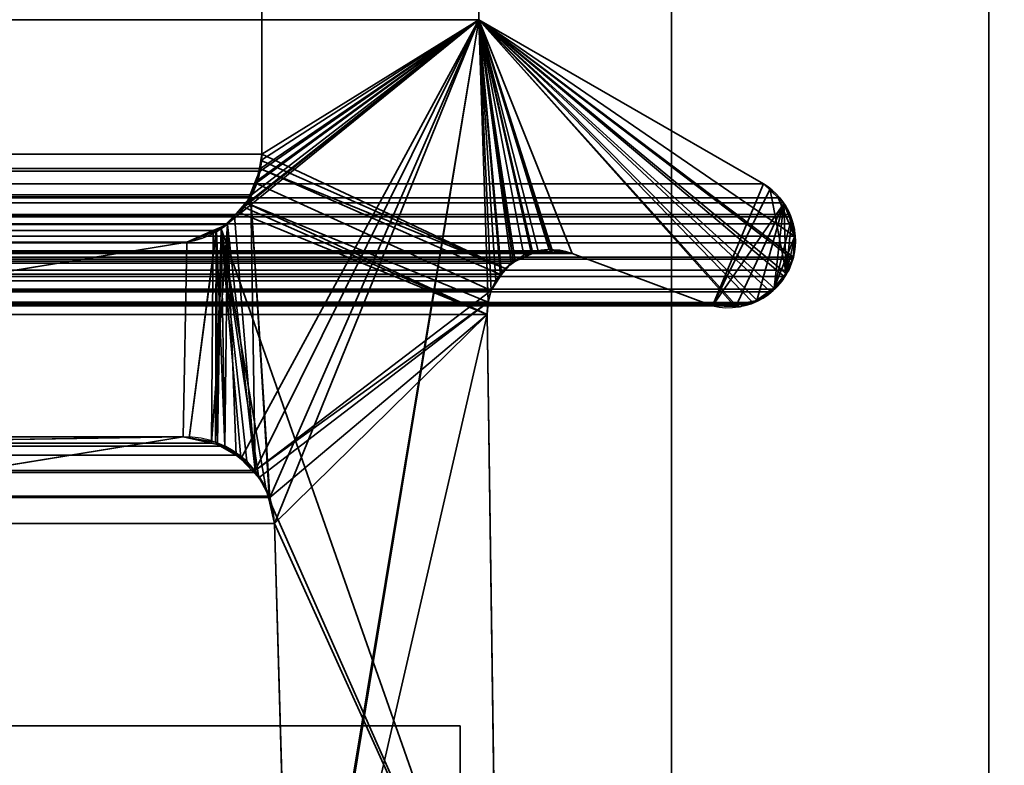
# Model space of a CAD drawing. Header units: millimetres. Extents: x -508 to 6708, y -110 to 248.
# Tile 442 of 656: x 309.92 to 314.57, y 2.83 to 6.35. Entities that reach past the tile are written whole.
import ezdxf

# ---------------------------------------------------------------- set-up
doc = ezdxf.new("R2010")
doc.units = ezdxf.units.MM
doc.layers.add('151', color=7, linetype='Continuous', true_color=0xffffff)

# ---------------------------------------------------------------- blocks, each defined once
blk = doc.blocks.new('UG_SURFACE_001')
at = {"layer": '151', "color": 252, "linetype": 'Continuous', "lineweight": 35}
for points in [[(507.5, -5.3, 2215.25), (507.5, 229.4, 2215.25), (-507.5, 229.4, 2215.25), (-507.5, -5.3, 2215.25)], [(-357.5, -5.3, 2065.2499), (-357.5, 229.4, 2065.2499), (357.5, 229.4, 2065.2499), (357.5, -5.3, 2065.2499)]]:
    blk.add_3dface(points, dxfattribs=at)
blk = doc.blocks.new('UG_SURFACE_205')
at = {"layer": '151', "color": 252, "linetype": 'Continuous', "lineweight": 35}
for points in [[(-314.5, -22.22, 2021.75), (314.5, -22.22, 2021.75), (314.5, 61.62, 2021.75), (-314.5, 61.62, 2021.75)], [(-313, -22.22, 2020.2501), (-313, 61.62, 2020.2501), (313, 61.62, 2020.2501), (313, -22.22, 2020.2501)], [(313, -22.22, 2020.2501), (313, 61.62, 2020.2501), (314.5, 61.62, 2021.75), (314.5, -22.22, 2021.75)]]:
    blk.add_3dface(points, dxfattribs=at)
blk = doc.blocks.new('UG_SURFACE_206')
at = {"layer": '151', "color": 252, "linetype": 'Continuous', "lineweight": 35}
for points in [[(313, 61.62, 2020.2501), (313, 61.62, -7.75), (313, -22.22, -7.75), (313, -22.22, 2020.2501)], [(313, -22.22, -7.75), (313, 61.62, -7.75), (314.5, 61.62, -7.75), (314.5, -22.22, -7.75)], [(314.5, -22.22, 2021.75), (314.5, 61.62, 2021.75), (313, 61.62, 2020.2501), (313, -22.22, 2020.2501)], [(314.5, 61.62, 2021.75), (314.5, -22.22, 2021.75), (314.5, -22.22, -7.75), (314.5, 61.62, -7.75)]]:
    blk.add_3dface(points, dxfattribs=at)
blk = doc.blocks.new('UG_SURFACE_208')
at = {"layer": '151', "color": 7, "linetype": 'Continuous', "lineweight": 35}
for points in [[(-311.0615, 5.7187, 2018.3115), (-311.0615, 10.8663, 2018.3115), (311.0615, 10.8663, 2018.3115), (311.0615, 5.7187, 2018.3115)], [(311.0615, 5.7187, 2018.3115), (311.0615, 10.8663, 2018.3115), (312.0888, 10.6334, 2019.3388), (312.0888, 6.3541, 2019.3388)], [(312.0888, 6.3541, 2019.3388), (312.0888, 10.6334, 2019.3388), (-312.0888, 10.6334, 2019.3388), (-312.0888, 6.3541, 2019.3388)], [(313.4353, 5.5775, 2020.6852), (312.0888, 6.3541, 2019.3388), (-312.0888, 6.3541, 2019.3388), (-313.4353, 5.5775, 2020.6852)], [(312.0888, 6.3541, 2019.3388), (311.1005, 4.0942, 2018.3506), (311.0099, 5.5167, 2018.26), (311.013, 5.5252, 2018.2631)], [(311.013, 5.5252, 2018.2631), (311.0538, 5.638, 2018.3039), (312.0888, 6.3541, 2019.3388)], [(312.0888, 6.3541, 2019.3388), (311.0538, 5.638, 2018.3039), (311.055, 5.6507, 2018.3051)], [(311.055, 5.6507, 2018.3051), (311.0615, 5.7187, 2018.3115), (312.0888, 6.3541, 2019.3388)], [(311.1224, 3.9715, 2018.3723), (311.1005, 4.0942, 2018.3506), (312.0888, 6.3541, 2019.3388)], [(311.2049, 1.0412, 2018.4548), (311.1224, 3.9715, 2018.3723), (312.0888, 6.3541, 2019.3388)], [(311.1883, 0.8784, 2018.4383), (312.0888, 6.3541, 2019.3388), (312.1321, 5.0177, 2019.3822), (312.1284, 4.9608, 2019.3784)], [(312.0888, 6.3541, 2019.3388), (311.1883, 0.8784, 2018.4383), (311.2011, 0.9593, 2018.451)], [(312.0888, 6.3541, 2019.3388), (311.2011, 0.9593, 2018.451), (311.2049, 1.0412, 2018.4548)], [(312.0888, 6.3541, 2019.3388), (312.1682, 5.1188, 2019.4182), (312.1465, 5.0731, 2019.3965)], [(312.0888, 6.3541, 2019.3388), (313.3841, 5.0169, 2020.6342), (313.3696, 5.0082, 2020.6196), (313.2929, 5.0053, 2020.5429)], [(312.0888, 6.3541, 2019.3388), (313.5324, 5.1402, 2020.7825), (313.4876, 5.0792, 2020.7376), (313.4675, 5.0671, 2020.7176)], [(312.1465, 5.0731, 2019.3965), (312.1321, 5.0177, 2019.3822), (312.0888, 6.3541, 2019.3388)], [(313.4675, 5.0671, 2020.7176), (313.3841, 5.0169, 2020.6342), (312.0888, 6.3541, 2019.3388)], [(312.0888, 6.3541, 2019.3388), (313.5822, 5.3309, 2020.8323), (313.5858, 5.2992, 2020.8359), (313.5765, 5.2316, 2020.8266)], [(313.5822, 5.3309, 2020.8323), (312.0888, 6.3541, 2019.3388), (313.4353, 5.5775, 2020.6852), (313.5041, 5.5125, 2020.7541)], [(312.0888, 6.3541, 2019.3388), (312.2416, 5.2033, 2019.4917), (312.1962, 5.151, 2019.4461)], [(312.0888, 6.3541, 2019.3388), (312.3686, 5.2615, 2019.6187), (312.3434, 5.2499, 2019.5932)], [(312.0888, 6.3541, 2019.3388), (313.5728, 5.2213, 2020.8228), (313.5539, 5.1695, 2020.8039), (313.5324, 5.1402, 2020.7825)], [(312.1962, 5.151, 2019.4461), (312.1682, 5.1188, 2019.4182), (312.0888, 6.3541, 2019.3388)], [(312.3434, 5.2499, 2019.5932), (312.2604, 5.2119, 2019.5103), (312.0888, 6.3541, 2019.3388)], [(312.0888, 6.3541, 2019.3388), (312.5291, 5.2483, 2019.7792), (312.4342, 5.2561, 2019.6843)], [(313.5765, 5.2316, 2020.8266), (313.5728, 5.2213, 2020.8228), (312.0888, 6.3541, 2019.3388)], [(312.2604, 5.2119, 2019.5103), (312.2416, 5.2033, 2019.4917), (312.0888, 6.3541, 2019.3388)], [(313.2929, 5.0053, 2020.5429), (313.1932, 5.0016, 2020.4432), (312.5291, 5.2483, 2019.7792), (312.0888, 6.3541, 2019.3388)], [(312.4342, 5.2561, 2019.6843), (312.3686, 5.2615, 2019.6187), (312.0888, 6.3541, 2019.3388)], [(-311.0516, 5.6518, 2018.3015), (-311.0615, 5.7187, 2018.3115), (311.0615, 5.7187, 2018.3115)], [(311.0615, 5.7187, 2018.3115), (311.055, 5.6507, 2018.3051), (-311.0516, 5.6518, 2018.3015)], [(-311.0516, 5.6518, 2018.3015), (311.055, 5.6507, 2018.3051), (311.0538, 5.638, 2018.3039)], [(-311.0433, 5.596, 2018.2934), (-311.0516, 5.6518, 2018.3015), (311.0538, 5.638, 2018.3039)], [(-311.0109, 5.5274, 2018.261), (-311.0433, 5.596, 2018.2934), (311.0538, 5.638, 2018.3039)], [(311.0538, 5.638, 2018.3039), (311.013, 5.5252, 2018.2631), (-311.0109, 5.5274, 2018.261)], [(313.4353, 5.5775, 2020.6852), (-313.4353, 5.5775, 2020.6852), (-313.5041, 5.5125, 2020.7541), (313.5041, 5.5125, 2020.7541)], [(313.5294, 5.4886, 2020.7794), (313.5041, 5.5125, 2020.7541), (-313.5041, 5.5125, 2020.7541), (-313.5294, 5.4886, 2020.7794)], [(-310.991, 5.4854, 2018.2409), (-311.0109, 5.5274, 2018.261), (311.013, 5.5252, 2018.2631)], [(-310.991, 5.4854, 2018.2409), (311.013, 5.5252, 2018.2631), (311.0099, 5.5167, 2018.26)], [(-310.9331, 5.4281, 2018.1832), (-310.991, 5.4854, 2018.2409), (311.0099, 5.5167, 2018.26)], [(311.0099, 5.5167, 2018.26), (310.9333, 5.4266, 2018.1832), (-310.9331, 5.4281, 2018.1832)], [(310.9333, 5.4266, 2018.1832), (311.0099, 5.5167, 2018.26), (311.0305, 4.2222, 2018.2805)], [(311.0099, 5.5167, 2018.26), (311.1005, 4.0942, 2018.3506), (311.0964, 4.1017, 2018.3465)], [(311.0964, 4.1017, 2018.3465), (311.0361, 4.2121, 2018.286), (311.0305, 4.2222, 2018.2805), (311.0099, 5.5167, 2018.26)], [(313.5822, 5.3309, 2020.8323), (313.5041, 5.5125, 2020.7541), (313.5294, 5.4886, 2020.7794), (313.5551, 5.4328, 2020.8051)], [(-313.5294, 5.4886, 2020.7794), (-313.5551, 5.4328, 2020.8051), (313.5551, 5.4328, 2020.8051)], [(-313.5294, 5.4886, 2020.7794), (313.5551, 5.4328, 2020.8051), (313.5294, 5.4886, 2020.7794)], [(313.5757, 5.388, 2020.8256), (313.5602, 5.4216, 2020.8101), (-313.5602, 5.4216, 2020.8101), (-313.5757, 5.388, 2020.8256)], [(313.5551, 5.4328, 2020.8051), (-313.5551, 5.4328, 2020.8051), (-313.5602, 5.4216, 2020.8101), (313.5602, 5.4216, 2020.8101)], [(-310.8693, 5.365, 2018.1193), (-310.9331, 5.4281, 2018.1832), (310.9333, 5.4266, 2018.1832)], [(-310.8693, 5.365, 2018.1193), (310.9333, 5.4266, 2018.1832), (310.8988, 5.386, 2018.1489)], [(311.0305, 4.2222, 2018.2805), (310.8988, 5.386, 2018.1489), (310.9333, 5.4266, 2018.1832)], [(313.5822, 5.3309, 2020.8323), (313.5551, 5.4328, 2020.8051), (313.5602, 5.4216, 2020.8101)], [(313.5602, 5.4216, 2020.8101), (313.5757, 5.388, 2020.8256), (313.5822, 5.3309, 2020.8323)], [(-313.5757, 5.388, 2020.8256), (-313.5822, 5.3309, 2020.8323), (313.5822, 5.3309, 2020.8323)], [(-313.5757, 5.388, 2020.8256), (313.5822, 5.3309, 2020.8323), (313.5757, 5.388, 2020.8256)], [(-310.8335, 5.3511, 2018.0836), (-310.8693, 5.365, 2018.1193), (310.8988, 5.386, 2018.1489)], [(310.8988, 5.386, 2018.1489), (310.8321, 5.3568, 2018.0821), (-310.8335, 5.3511, 2018.0836)], [(-310.7079, 5.3024, 2017.9579), (-310.8335, 5.3511, 2018.0836), (310.8321, 5.3568, 2018.0821)], [(310.8321, 5.3568, 2018.0821), (310.7079, 5.3024, 2017.9579), (-310.7079, 5.3024, 2017.9579)], [(310.8243, 4.3515, 2018.0743), (310.6892, 4.381, 2017.9391), (310.7079, 5.3024, 2017.9579), (310.8321, 5.3568, 2018.0821)], [(310.8988, 5.386, 2018.1489), (310.8867, 4.3379, 2018.1367), (310.8243, 4.3515, 2018.0743)], [(310.8321, 5.3568, 2018.0821), (310.8988, 5.386, 2018.1489), (310.8243, 4.3515, 2018.0743)], [(310.9405, 4.2946, 2018.1906), (310.8867, 4.3379, 2018.1367), (310.8988, 5.386, 2018.1489)], [(310.8988, 5.386, 2018.1489), (311.0305, 4.2222, 2018.2805), (310.9405, 4.2946, 2018.1906)], [(313.5858, 5.2992, 2020.8359), (-313.5822, 5.3309, 2020.8323), (-313.5858, 5.2992, 2020.8359)], [(313.5858, 5.2992, 2020.8359), (313.5822, 5.3309, 2020.8323), (-313.5822, 5.3309, 2020.8323)], [(-313.5858, 5.2992, 2020.8359), (-313.5765, 5.2316, 2020.8266), (313.5765, 5.2316, 2020.8266), (313.5858, 5.2992, 2020.8359)], [(312.5291, 5.2483, 2019.7792), (-312.5291, 5.2483, 2019.7792), (-312.4664, 5.2642, 2019.7165)], [(312.5291, 5.2483, 2019.7792), (-312.4664, 5.2642, 2019.7165), (-312.4352, 5.2596, 2019.6853)], [(-304.4892, 4.2872, 2011.7393), (-310.7079, 5.3024, 2017.9579), (310.7079, 5.3024, 2017.9579), (304.4892, 4.2872, 2011.7393)], [(304.4892, 4.2872, 2011.7393), (310.7079, 5.3024, 2017.9579), (310.6892, 4.381, 2017.9391)], [(313.5765, 5.2316, 2020.8266), (-313.5765, 5.2316, 2020.8266), (-313.5723, 5.2218, 2020.8223)], [(-313.5723, 5.2218, 2020.8223), (313.5728, 5.2213, 2020.8228), (313.5765, 5.2316, 2020.8266)], [(313.5539, 5.1695, 2020.8039), (-313.5723, 5.2218, 2020.8223), (-313.5377, 5.1404, 2020.7877)], [(313.5539, 5.1695, 2020.8039), (313.5728, 5.2213, 2020.8228), (-313.5723, 5.2218, 2020.8223)], [(312.5291, 5.2483, 2019.7792), (313.1932, 5.0016, 2020.4432), (-313.1932, 5.0016, 2020.4432), (-312.5291, 5.2483, 2019.7792)], [(312.3686, 5.2615, 2019.6187), (-312.4352, 5.2596, 2019.6853), (-312.3428, 5.2462, 2019.5928)], [(312.3686, 5.2615, 2019.6187), (312.4342, 5.2561, 2019.6843), (-312.4352, 5.2596, 2019.6853)], [(-312.4352, 5.2596, 2019.6853), (312.4342, 5.2561, 2019.6843), (312.5291, 5.2483, 2019.7792)], [(-312.3428, 5.2462, 2019.5928), (312.3434, 5.2499, 2019.5932), (312.3686, 5.2615, 2019.6187)], [(312.3434, 5.2499, 2019.5932), (-312.3428, 5.2462, 2019.5928), (-312.3025, 5.2403, 2019.5525)], [(-312.3025, 5.2403, 2019.5525), (312.2604, 5.2119, 2019.5103), (312.3434, 5.2499, 2019.5932)], [(-312.3025, 5.2403, 2019.5525), (-312.262, 5.2093, 2019.5119), (312.2604, 5.2119, 2019.5103)], [(312.2416, 5.2033, 2019.4917), (312.2604, 5.2119, 2019.5103), (-312.262, 5.2093, 2019.5119)], [(312.2416, 5.2033, 2019.4917), (-312.262, 5.2093, 2019.5119), (-312.1961, 5.1589, 2019.4461)], [(-312.1961, 5.1589, 2019.4461), (312.1962, 5.151, 2019.4461), (312.2416, 5.2033, 2019.4917)], [(313.5539, 5.1695, 2020.8039), (-313.5377, 5.1404, 2020.7877), (-313.5346, 5.1372, 2020.7846)], [(-313.5346, 5.1372, 2020.7846), (313.5324, 5.1402, 2020.7825), (313.5539, 5.1695, 2020.8039)], [(313.4876, 5.0792, 2020.7376), (313.5324, 5.1402, 2020.7825), (-313.5346, 5.1372, 2020.7846)], [(-313.5346, 5.1372, 2020.7846), (-313.4668, 5.0667, 2020.7167), (313.4675, 5.0671, 2020.7176)], [(313.4675, 5.0671, 2020.7176), (313.4876, 5.0792, 2020.7376), (-313.5346, 5.1372, 2020.7846)], [(-312.1961, 5.1589, 2019.4461), (-312.1939, 5.1552, 2019.444), (312.1962, 5.151, 2019.4461)], [(312.1682, 5.1188, 2019.4182), (-312.1939, 5.1552, 2019.444), (-312.1465, 5.0731, 2019.3965)], [(312.1682, 5.1188, 2019.4182), (312.1962, 5.151, 2019.4461), (-312.1939, 5.1552, 2019.444)], [(-312.1465, 5.0731, 2019.3965), (312.1465, 5.0731, 2019.3965), (312.1682, 5.1188, 2019.4182)], [(313.4675, 5.0671, 2020.7176), (-313.4668, 5.0667, 2020.7167), (-313.4479, 5.0471, 2020.6978)], [(313.4675, 5.0671, 2020.7176), (-313.4479, 5.0471, 2020.6978), (-313.385, 5.014, 2020.6349)], [(-313.385, 5.014, 2020.6349), (313.3841, 5.0169, 2020.6342), (313.4675, 5.0671, 2020.7176)], [(312.1321, 5.0177, 2019.3822), (-312.1465, 5.0731, 2019.3965), (-312.1321, 5.0177, 2019.3822)], [(312.1321, 5.0177, 2019.3822), (312.1465, 5.0731, 2019.3965), (-312.1465, 5.0731, 2019.3965)], [(313.3841, 5.0169, 2020.6342), (-313.385, 5.014, 2020.6349), (-313.3833, 5.0132, 2020.6335)], [(313.3696, 5.0082, 2020.6196), (313.3841, 5.0169, 2020.6342), (-313.3833, 5.0132, 2020.6335)], [(-313.3833, 5.0132, 2020.6335), (-313.2925, 5.0044, 2020.5426), (313.2929, 5.0053, 2020.5429)], [(313.2929, 5.0053, 2020.5429), (313.3696, 5.0082, 2020.6196), (-313.3833, 5.0132, 2020.6335)], [(313.2929, 5.0053, 2020.5429), (-313.2925, 5.0044, 2020.5426), (-313.215, 4.9969, 2020.4649)], [(313.1932, 5.0016, 2020.4432), (313.2929, 5.0053, 2020.5429), (-313.215, 4.9969, 2020.4649)], [(-313.215, 4.9969, 2020.4649), (-313.1932, 5.0016, 2020.4432), (313.1932, 5.0016, 2020.4432)], [(-312.1321, 5.0177, 2019.3822), (312.1284, 4.9608, 2019.3784), (312.1321, 5.0177, 2019.3822)], [(-312.1321, 5.0177, 2019.3822), (-312.1284, 4.9608, 2019.3784), (312.1284, 4.9608, 2019.3784)], [(312.175, 1.6459, 2019.4249), (312.1284, 4.9608, 2019.3784), (-312.1284, 4.9608, 2019.3784), (-312.175, 1.6459, 2019.4249)], [(312.1284, 4.9608, 2019.3784), (312.175, 1.6459, 2019.4249), (311.1883, 0.8784, 2018.4383)], [(310.8243, 4.3515, 2018.0743), (-310.8243, 4.3515, 2018.0743), (-310.6892, 4.381, 2017.9391), (310.6892, 4.381, 2017.9391)], [(-310.6892, 4.381, 2017.9391), (-301.5852, 2.8982, 2008.8351), (301.5852, 2.8982, 2008.8351), (310.6892, 4.381, 2017.9391)], [(310.6892, 4.381, 2017.9391), (301.5852, 2.8982, 2008.8351), (304.4552, 4.2832, 2011.7052), (304.4892, 4.2872, 2011.7393)], [(310.8867, 4.3379, 2018.1367), (-310.9405, 4.2946, 2018.1906), (-310.8867, 4.3379, 2018.1367)], [(310.8867, 4.3379, 2018.1367), (310.9405, 4.2946, 2018.1906), (-310.9405, 4.2946, 2018.1906)], [(-310.8867, 4.3379, 2018.1367), (-310.8243, 4.3515, 2018.0743), (310.8243, 4.3515, 2018.0743), (310.8867, 4.3379, 2018.1367)], [(-311.0305, 4.2222, 2018.2805), (-310.9405, 4.2946, 2018.1906), (310.9405, 4.2946, 2018.1906), (311.0305, 4.2222, 2018.2805)], [(311.0964, 4.1017, 2018.3465), (-311.0964, 4.1017, 2018.3465), (-311.0361, 4.2121, 2018.286), (311.0361, 4.2121, 2018.286)], [(311.0305, 4.2222, 2018.2805), (-311.0361, 4.2121, 2018.286), (-311.0305, 4.2222, 2018.2805)], [(311.0305, 4.2222, 2018.2805), (311.0361, 4.2121, 2018.286), (-311.0361, 4.2121, 2018.286)], [(-311.1005, 4.0942, 2018.3506), (-311.0964, 4.1017, 2018.3465), (311.0964, 4.1017, 2018.3465), (311.1005, 4.0942, 2018.3506)], [(311.1005, 4.0942, 2018.3506), (-311.1224, 3.9715, 2018.3723), (-311.1005, 4.0942, 2018.3506)], [(311.1005, 4.0942, 2018.3506), (311.1224, 3.9715, 2018.3723), (-311.1224, 3.9715, 2018.3723)], [(-311.2049, 1.0412, 2018.4548), (-311.1224, 3.9715, 2018.3723), (311.1224, 3.9715, 2018.3723), (311.2049, 1.0412, 2018.4548)]]:
    blk.add_3dface(points, dxfattribs=at)
blk = doc.blocks.new('UG_SURFACE_209')
at = {"layer": '151', "color": 7, "linetype": 'Continuous', "lineweight": 35}
for points in [[(312.0888, 10.6334, -7.75), (312.0888, 6.3541, -7.75), (311.0615, 5.7187, -7.75), (311.0615, 10.8663, -7.75)], [(312.0888, 6.3541, 2019.3388), (312.0888, 10.6334, 2019.3388), (311.0615, 10.8663, 2018.3115), (311.0615, 5.7187, 2018.3115)], [(311.0615, 5.7187, 2018.3115), (311.0615, 10.8663, 2018.3115), (311.0615, 10.8663, -7.75), (311.0615, 5.7187, -7.75)], [(312.0888, 6.3541, -7.75), (312.0888, 10.6334, -7.75), (312.0888, 10.6334, 2019.3388), (312.0888, 6.3541, 2019.3388)], [(312.0888, 6.3541, 2019.3388), (310.8693, 5.365, 2018.1193), (310.8867, 4.3379, 2018.1367), (310.962, 4.2773, 2018.2121)], [(310.9517, 5.4465, 2018.2016), (310.8693, 5.365, 2018.1193), (312.0888, 6.3541, 2019.3388)], [(310.9754, 5.4699, 2018.2254), (310.9517, 5.4465, 2018.2016), (312.0888, 6.3541, 2019.3388)], [(310.962, 4.2773, 2018.2121), (311.0305, 4.2222, 2018.2805), (312.0888, 6.3541, 2019.3388)], [(312.0888, 6.3541, 2019.3388), (310.991, 5.4854, 2018.2409), (310.9754, 5.4699, 2018.2254)], [(311.0359, 5.5803, 2018.286), (310.991, 5.4854, 2018.2409), (312.0888, 6.3541, 2019.3388)], [(312.1465, 5.0731, 2019.3965), (312.1682, 5.1188, 2019.4182), (312.0888, 6.3541, 2019.3388), (311.0305, 4.2222, 2018.2805)], [(312.0888, 6.3541, 2019.3388), (311.0433, 5.596, 2018.2934), (311.0359, 5.5803, 2018.286)], [(311.0571, 5.6889, 2018.3072), (311.0433, 5.596, 2018.2934), (312.0888, 6.3541, 2019.3388)], [(312.0888, 6.3541, 2019.3388), (311.0615, 5.7187, 2018.3115), (311.0571, 5.6889, 2018.3072)], [(312.2524, 5.2053, -7.75), (312.2129, 5.1775, -7.75), (311.0615, 5.7187, -7.75), (312.0888, 6.3541, -7.75)], [(313.4353, 5.5775, -7.75), (312.0888, 6.3541, -7.75), (312.0888, 6.3541, 2019.3388), (313.4353, 5.5775, 2020.6852)], [(313.1932, 5.0016, -7.75), (312.5291, 5.2483, -7.75), (312.0888, 6.3541, -7.75), (313.4353, 5.5775, -7.75)], [(312.0888, 6.3541, -7.75), (312.3017, 5.2399, -7.75), (312.2524, 5.2053, -7.75)], [(312.0888, 6.3541, -7.75), (312.4205, 5.267, -7.75), (312.3373, 5.248, -7.75)], [(312.3373, 5.248, -7.75), (312.3017, 5.2399, -7.75), (312.0888, 6.3541, -7.75)], [(312.0888, 6.3541, -7.75), (312.5291, 5.2483, -7.75), (312.4345, 5.2646, -7.75)], [(312.4345, 5.2646, -7.75), (312.4205, 5.267, -7.75), (312.0888, 6.3541, -7.75)], [(312.0888, 6.3541, 2019.3388), (312.5291, 5.2483, 2019.7792), (313.1932, 5.0016, 2020.4432), (313.3031, 5.0057, 2020.5531)], [(312.0888, 6.3541, 2019.3388), (313.4889, 5.0809, 2020.7388), (313.5427, 5.1542, 2020.7927)], [(313.3031, 5.0057, 2020.5531), (313.3696, 5.0082, 2020.6196), (313.4025, 5.028, 2020.6525), (312.0888, 6.3541, 2019.3388)], [(312.0888, 6.3541, 2019.3388), (312.2416, 5.2033, 2019.4917), (312.2501, 5.2071, 2019.5)], [(312.0888, 6.3541, 2019.3388), (312.1682, 5.1188, 2019.4182), (312.1915, 5.1456, 2019.4414)], [(313.4025, 5.028, 2020.6525), (313.4876, 5.0792, 2020.7376), (313.4889, 5.0809, 2020.7388), (312.0888, 6.3541, 2019.3388)], [(312.0888, 6.3541, 2019.3388), (312.3686, 5.2615, 2019.6187), (312.4344, 5.2561, 2019.6843)], [(312.2501, 5.2071, 2019.5), (312.3375, 5.2472, 2019.5875), (312.0888, 6.3541, 2019.3388)], [(312.4344, 5.2561, 2019.6843), (312.5291, 5.2483, 2019.7792), (312.0888, 6.3541, 2019.3388)], [(312.1915, 5.1456, 2019.4414), (312.2416, 5.2033, 2019.4917), (312.0888, 6.3541, 2019.3388)], [(312.3375, 5.2472, 2019.5875), (312.3686, 5.2615, 2019.6187), (312.0888, 6.3541, 2019.3388)], [(313.4657, 5.5488, 2020.7157), (313.4353, 5.5775, 2020.6852), (312.0888, 6.3541, 2019.3388), (313.5427, 5.1542, 2020.7927)], [(311.059, 5.688, -7.75), (311.0559, 5.6496, -7.75), (311.0359, 5.5803, 2018.286)], [(311.0359, 5.5803, 2018.286), (311.0433, 5.596, 2018.2934), (311.059, 5.688, -7.75)], [(311.0433, 5.596, 2018.2934), (311.0571, 5.6889, 2018.3072), (311.059, 5.688, -7.75)], [(312.2129, 5.1775, -7.75), (311.0559, 5.6496, -7.75), (311.059, 5.688, -7.75)], [(311.0615, 5.7187, -7.75), (311.059, 5.688, -7.75), (311.0571, 5.6889, 2018.3072)], [(311.0571, 5.6889, 2018.3072), (311.0615, 5.7187, 2018.3115), (311.0615, 5.7187, -7.75)], [(311.059, 5.688, -7.75), (311.0615, 5.7187, -7.75), (312.2129, 5.1775, -7.75)], [(312.1935, 5.1471, -7.75), (312.1465, 5.0731, -7.75), (311.0292, 5.5819, -7.75), (311.0559, 5.6496, -7.75)], [(311.0559, 5.6496, -7.75), (311.0292, 5.5819, -7.75), (311.0359, 5.5803, 2018.286)], [(311.0559, 5.6496, -7.75), (312.2129, 5.1775, -7.75), (312.1935, 5.1471, -7.75)], [(311.0292, 5.5819, -7.75), (310.9916, 5.4863, -7.75), (310.991, 5.4854, 2018.2409)], [(310.991, 5.4854, 2018.2409), (311.0359, 5.5803, 2018.286), (311.0292, 5.5819, -7.75)], [(310.9916, 5.4863, -7.75), (311.0292, 5.5819, -7.75), (312.1465, 5.0731, -7.75), (312.1321, 5.0177, -7.75)], [(313.4353, 5.5775, -7.75), (313.4488, 5.5687, -7.75), (313.4655, 5.5516, -7.75), (313.1932, 5.0016, -7.75)], [(313.4655, 5.5516, -7.75), (313.5305, 5.485, -7.75), (313.1932, 5.0016, -7.75)], [(313.4655, 5.5516, -7.75), (313.4488, 5.5687, -7.75), (313.4353, 5.5775, 2020.6852)], [(313.4353, 5.5775, 2020.6852), (313.4657, 5.5488, 2020.7157), (313.4655, 5.5516, -7.75)], [(313.4488, 5.5687, -7.75), (313.4353, 5.5775, -7.75), (313.4353, 5.5775, 2020.6852)], [(313.5305, 5.485, -7.75), (313.4655, 5.5516, -7.75), (313.4657, 5.5488, 2020.7157)], [(313.4657, 5.5488, 2020.7157), (313.5294, 5.4886, 2020.7794), (313.5305, 5.485, -7.75)], [(313.5309, 5.4854, 2020.7808), (313.5294, 5.4886, 2020.7794), (313.4657, 5.5488, 2020.7157), (313.5427, 5.1542, 2020.7927)], [(310.9498, 5.4447, -7.75), (310.9743, 5.4691, -7.75), (312.1284, 4.9608, -7.75)], [(310.9743, 5.4691, -7.75), (310.9498, 5.4447, -7.75), (310.9517, 5.4465, 2018.2016)], [(310.9517, 5.4465, 2018.2016), (310.9754, 5.4699, 2018.2254), (310.9743, 5.4691, -7.75)], [(310.9743, 5.4691, -7.75), (310.9916, 5.4863, -7.75), (312.1284, 4.9608, -7.75)], [(310.9916, 5.4863, -7.75), (310.9743, 5.4691, -7.75), (310.9754, 5.4699, 2018.2254)], [(310.9754, 5.4699, 2018.2254), (310.991, 5.4854, 2018.2409), (310.9916, 5.4863, -7.75)], [(312.1321, 5.0177, -7.75), (312.1284, 4.9608, -7.75), (310.9916, 5.4863, -7.75)], [(313.3035, 4.9974, -7.75), (313.1932, 5.0016, -7.75), (313.5305, 5.485, -7.75)], [(313.5305, 5.485, -7.75), (313.4028, 5.0261, -7.75), (313.3236, 4.9966, -7.75), (313.3035, 4.9974, -7.75)], [(313.4846, 5.0854, -7.75), (313.4325, 5.0372, -7.75), (313.4028, 5.0261, -7.75), (313.5305, 5.485, -7.75)], [(313.4846, 5.0854, -7.75), (313.5305, 5.485, -7.75), (313.5347, 5.4807, -7.75), (313.5645, 5.4048, -7.75)], [(313.5294, 5.4886, 2020.7794), (313.5309, 5.4854, 2020.7808), (313.5305, 5.485, -7.75)], [(313.5347, 5.4807, -7.75), (313.5305, 5.485, -7.75), (313.5309, 5.4854, 2020.7808)], [(313.5645, 5.4048, -7.75), (313.5347, 5.4807, -7.75), (313.5309, 5.4854, 2020.7808)], [(313.5309, 5.4854, 2020.7808), (313.5679, 5.405, 2020.8178), (313.5645, 5.4048, -7.75)], [(313.5679, 5.405, 2020.8178), (313.5309, 5.4854, 2020.7808), (313.5427, 5.1542, 2020.7927)], [(310.8693, 5.365, 2018.1193), (310.9517, 5.4465, 2018.2016), (310.9498, 5.4447, -7.75)], [(310.9498, 5.4447, -7.75), (310.8703, 5.3656, -7.75), (310.8693, 5.365, 2018.1193)], [(312.1284, 4.9608, -7.75), (312.175, 1.6459, -7.75), (310.8703, 5.3656, -7.75), (310.9498, 5.4447, -7.75)], [(313.5645, 5.4048, -7.75), (313.5813, 5.3623, -7.75), (313.5798, 5.3226, -7.75), (313.4846, 5.0854, -7.75)], [(313.5427, 5.1542, 2020.7927), (313.5833, 5.3218, 2020.8333), (313.5757, 5.388, 2020.8256), (313.5679, 5.405, 2020.8178)], [(313.5813, 5.3623, -7.75), (313.5645, 5.4048, -7.75), (313.5679, 5.405, 2020.8178)], [(313.5679, 5.405, 2020.8178), (313.5757, 5.388, 2020.8256), (313.5813, 5.3623, -7.75)], [(310.8468, 5.3562, 2018.0967), (310.7079, 5.3024, 2017.9579), (310.6892, 4.381, 2017.9391), (310.7177, 4.3748, 2017.9677)], [(310.7176, 4.3764, -7.75), (310.6892, 4.381, -7.75), (310.7079, 5.3024, -7.75), (310.8459, 5.3561, -7.75)], [(310.7079, 5.3024, 2017.9579), (310.8468, 5.3562, 2018.0967), (310.8459, 5.3561, -7.75)], [(310.8459, 5.3561, -7.75), (310.7079, 5.3024, -7.75), (310.7079, 5.3024, 2017.9579)], [(310.8459, 5.3561, -7.75), (310.8435, 4.3562, -7.75), (310.7176, 4.3764, -7.75)], [(310.7177, 4.3748, 2017.9677), (310.8517, 4.3455, 2018.1017), (310.8468, 5.3562, 2018.0967)], [(310.8459, 5.3561, -7.75), (310.8703, 5.3656, -7.75), (310.8435, 4.3562, -7.75)], [(310.8515, 4.3513, -7.75), (310.8435, 4.3562, -7.75), (310.8703, 5.3656, -7.75)], [(310.8703, 5.3656, -7.75), (310.8459, 5.3561, -7.75), (310.8468, 5.3562, 2018.0967)], [(310.8468, 5.3562, 2018.0967), (310.8693, 5.365, 2018.1193), (310.8703, 5.3656, -7.75)], [(310.8867, 4.3379, 2018.1367), (310.8693, 5.365, 2018.1193), (310.8468, 5.3562, 2018.0967)], [(310.8517, 4.3455, 2018.1017), (310.8867, 4.3379, 2018.1367), (310.8468, 5.3562, 2018.0967)], [(310.9631, 4.2826, -7.75), (310.8515, 4.3513, -7.75), (310.8703, 5.3656, -7.75)], [(310.8703, 5.3656, -7.75), (310.9905, 4.2657, -7.75), (310.9631, 4.2826, -7.75)], [(310.8703, 5.3656, -7.75), (311.0816, 4.1408, -7.75), (311.047, 4.1883, -7.75)], [(311.047, 4.1883, -7.75), (310.9905, 4.2657, -7.75), (310.8703, 5.3656, -7.75)], [(311.0943, 4.0879, -7.75), (311.0816, 4.1408, -7.75), (310.8703, 5.3656, -7.75), (312.175, 1.6459, -7.75)], [(313.5798, 5.3226, -7.75), (313.5813, 5.3623, -7.75), (313.5757, 5.388, 2020.8256)], [(313.5757, 5.388, 2020.8256), (313.5833, 5.3218, 2020.8333), (313.5798, 5.3226, -7.75)], [(313.4846, 5.0854, -7.75), (313.5798, 5.3226, -7.75), (313.5765, 5.2316, -7.75), (313.5405, 5.1534, -7.75)], [(313.5833, 5.3218, 2020.8333), (313.5427, 5.1542, 2020.7927), (313.5539, 5.1695, 2020.8039), (313.5765, 5.2316, 2020.8266)], [(313.5798, 5.3226, -7.75), (313.5858, 5.2992, 2020.8359), (313.5765, 5.2316, 2020.8266)], [(313.5765, 5.2316, 2020.8266), (313.5765, 5.2316, -7.75), (313.5798, 5.3226, -7.75)], [(313.5765, 5.2316, 2020.8266), (313.5858, 5.2992, 2020.8359), (313.5833, 5.3218, 2020.8333)], [(313.5798, 5.3226, -7.75), (313.5833, 5.3218, 2020.8333), (313.5858, 5.2992, 2020.8359)], [(301.5852, 2.8982, 2008.8351), (310.6892, 4.381, 2017.9391), (310.7079, 5.3024, 2017.9579), (304.4892, 4.2872, 2011.7393)], [(304.4892, 4.2872, -7.75), (310.7079, 5.3024, -7.75), (310.6892, 4.381, -7.75)], [(304.4892, 4.2872, 2011.7393), (310.7079, 5.3024, 2017.9579), (310.7079, 5.3024, -7.75), (304.4892, 4.2872, -7.75)], [(312.3686, 5.2615, 2019.6187), (312.3373, 5.248, -7.75), (312.4205, 5.267, -7.75)], [(312.4205, 5.267, -7.75), (312.4344, 5.2561, 2019.6843), (312.3686, 5.2615, 2019.6187)], [(312.4205, 5.267, -7.75), (312.4345, 5.2646, -7.75), (312.4344, 5.2561, 2019.6843)], [(312.4344, 5.2561, 2019.6843), (312.4345, 5.2646, -7.75), (312.5291, 5.2483, -7.75)], [(312.3017, 5.2399, -7.75), (312.3375, 5.2472, 2019.5875), (312.2501, 5.2071, 2019.5)], [(312.2501, 5.2071, 2019.5), (312.2524, 5.2053, -7.75), (312.3017, 5.2399, -7.75)], [(312.3017, 5.2399, -7.75), (312.3373, 5.248, -7.75), (312.3375, 5.2472, 2019.5875)], [(312.3686, 5.2615, 2019.6187), (312.3375, 5.2472, 2019.5875), (312.3373, 5.248, -7.75)], [(312.5291, 5.2483, -7.75), (312.5291, 5.2483, 2019.7792), (312.4344, 5.2561, 2019.6843)], [(312.5291, 5.2483, -7.75), (313.1932, 5.0016, -7.75), (313.1932, 5.0016, 2020.4432), (312.5291, 5.2483, 2019.7792)], [(313.5427, 5.1542, 2020.7927), (313.5405, 5.1534, -7.75), (313.5765, 5.2316, -7.75)], [(313.5765, 5.2316, -7.75), (313.5539, 5.1695, 2020.8039), (313.5427, 5.1542, 2020.7927)], [(313.5765, 5.2316, -7.75), (313.5765, 5.2316, 2020.8266), (313.5539, 5.1695, 2020.8039)], [(312.2416, 5.2033, 2019.4917), (312.1915, 5.1456, 2019.4414), (312.1935, 5.1471, -7.75)], [(312.2416, 5.2033, 2019.4917), (312.1935, 5.1471, -7.75), (312.2129, 5.1775, -7.75)], [(312.2416, 5.2033, 2019.4917), (312.2129, 5.1775, -7.75), (312.2524, 5.2053, -7.75)], [(312.2524, 5.2053, -7.75), (312.2501, 5.2071, 2019.5), (312.2416, 5.2033, 2019.4917)], [(312.1682, 5.1188, 2019.4182), (312.1465, 5.0731, -7.75), (312.1935, 5.1471, -7.75)], [(312.1935, 5.1471, -7.75), (312.1915, 5.1456, 2019.4414), (312.1682, 5.1188, 2019.4182)], [(313.5405, 5.1534, -7.75), (313.5274, 5.1249, -7.75), (313.4846, 5.0854, -7.75)], [(313.4889, 5.0809, 2020.7388), (313.4846, 5.0854, -7.75), (313.5274, 5.1249, -7.75)], [(313.5274, 5.1249, -7.75), (313.5427, 5.1542, 2020.7927), (313.4889, 5.0809, 2020.7388)], [(313.5274, 5.1249, -7.75), (313.5405, 5.1534, -7.75), (313.5427, 5.1542, 2020.7927)], [(312.1682, 5.1188, 2019.4182), (312.1465, 5.0731, 2019.3965), (312.1465, 5.0731, -7.75)], [(313.4846, 5.0854, -7.75), (313.4876, 5.0792, 2020.7376), (313.4025, 5.028, 2020.6525)], [(313.4025, 5.028, 2020.6525), (313.4325, 5.0372, -7.75), (313.4846, 5.0854, -7.75)], [(313.4846, 5.0854, -7.75), (313.4889, 5.0809, 2020.7388), (313.4876, 5.0792, 2020.7376)], [(311.0305, 4.2222, 2018.2805), (312.1321, 5.0177, 2019.3822), (312.1465, 5.0731, 2019.3965)], [(312.1321, 5.0177, -7.75), (312.1465, 5.0731, 2019.3965), (312.1321, 5.0177, 2019.3822)], [(312.1321, 5.0177, -7.75), (312.1465, 5.0731, -7.75), (312.1465, 5.0731, 2019.3965)], [(313.4025, 5.028, 2020.6525), (313.4028, 5.0261, -7.75), (313.4325, 5.0372, -7.75)], [(312.1321, 5.0177, 2019.3822), (311.0305, 4.2222, 2018.2805), (311.049, 4.1885, 2018.2989)], [(311.049, 4.1885, 2018.2989), (311.1005, 4.0942, 2018.3506), (312.1284, 4.9608, 2019.3784), (312.1321, 5.0177, 2019.3822)], [(312.1321, 5.0177, 2019.3822), (312.1284, 4.9608, -7.75), (312.1321, 5.0177, -7.75)], [(312.1321, 5.0177, 2019.3822), (312.1284, 4.9608, 2019.3784), (312.1284, 4.9608, -7.75)], [(313.3035, 4.9974, -7.75), (313.3031, 5.0057, 2020.5531), (313.1932, 5.0016, 2020.4432)], [(313.1932, 5.0016, 2020.4432), (313.1932, 5.0016, -7.75), (313.3035, 4.9974, -7.75)], [(313.4028, 5.0261, -7.75), (313.3696, 5.0082, 2020.6196), (313.3031, 5.0057, 2020.5531)], [(313.3031, 5.0057, 2020.5531), (313.3236, 4.9966, -7.75), (313.4028, 5.0261, -7.75)], [(313.3031, 5.0057, 2020.5531), (313.3035, 4.9974, -7.75), (313.3236, 4.9966, -7.75)], [(313.4028, 5.0261, -7.75), (313.4025, 5.028, 2020.6525), (313.3696, 5.0082, 2020.6196)], [(312.1284, 4.9608, 2019.3784), (311.1005, 4.0942, 2018.3506), (311.1013, 4.0895, 2018.3513), (311.1224, 3.9715, 2018.3723)], [(312.175, 1.6459, 2019.4249), (312.1284, 4.9608, 2019.3784), (311.1224, 3.9715, 2018.3723), (311.2049, 1.0412, 2018.4548)], [(312.175, 1.6459, -7.75), (312.1284, 4.9608, -7.75), (312.1284, 4.9608, 2019.3784), (312.175, 1.6459, 2019.4249)], [(310.6892, 4.381, -7.75), (301.5852, 2.8982, -7.75), (304.4212, 4.2819, -7.75), (304.4552, 4.2832, -7.75)], [(310.6892, 4.381, 2017.9391), (301.5852, 2.8982, 2008.8351), (301.5852, 2.8982, -7.75), (310.6892, 4.381, -7.75)], [(310.6892, 4.381, -7.75), (304.4552, 4.2832, -7.75), (304.4892, 4.2872, -7.75)], [(310.7176, 4.3764, -7.75), (310.7177, 4.3748, 2017.9677), (310.6892, 4.381, 2017.9391)], [(310.6892, 4.381, 2017.9391), (310.6892, 4.381, -7.75), (310.7176, 4.3764, -7.75)], [(310.7177, 4.3748, 2017.9677), (310.7176, 4.3764, -7.75), (310.8435, 4.3562, -7.75)], [(310.8435, 4.3562, -7.75), (310.8517, 4.3455, 2018.1017), (310.7177, 4.3748, 2017.9677)], [(310.8435, 4.3562, -7.75), (310.8515, 4.3513, -7.75), (310.8517, 4.3455, 2018.1017)], [(310.8517, 4.3455, 2018.1017), (310.8515, 4.3513, -7.75), (310.9631, 4.2826, -7.75)], [(310.9631, 4.2826, -7.75), (310.8867, 4.3379, 2018.1367), (310.8517, 4.3455, 2018.1017)], [(310.9631, 4.2826, -7.75), (310.962, 4.2773, 2018.2121), (310.8867, 4.3379, 2018.1367)], [(310.962, 4.2773, 2018.2121), (310.9631, 4.2826, -7.75), (310.9905, 4.2657, -7.75)], [(311.047, 4.1883, -7.75), (311.0305, 4.2222, 2018.2805), (310.962, 4.2773, 2018.2121)], [(310.962, 4.2773, 2018.2121), (310.9905, 4.2657, -7.75), (311.047, 4.1883, -7.75)], [(311.047, 4.1883, -7.75), (311.049, 4.1885, 2018.2989), (311.0305, 4.2222, 2018.2805)], [(311.049, 4.1885, 2018.2989), (311.047, 4.1883, -7.75), (311.0816, 4.1408, -7.75)], [(311.0816, 4.1408, -7.75), (311.1005, 4.0942, 2018.3506), (311.049, 4.1885, 2018.2989)], [(311.1005, 4.0942, 2018.3506), (311.0816, 4.1408, -7.75), (311.0943, 4.0879, -7.75)], [(311.0943, 4.0879, -7.75), (311.1013, 4.0895, 2018.3513), (311.1005, 4.0942, 2018.3506)], [(311.1013, 4.0895, 2018.3513), (311.0943, 4.0879, -7.75), (311.1224, 3.9715, -7.75)], [(312.175, 1.6459, -7.75), (311.1224, 3.9715, -7.75), (311.0943, 4.0879, -7.75)], [(311.1224, 3.9715, -7.75), (311.1224, 3.9715, 2018.3723), (311.1013, 4.0895, 2018.3513)], [(311.2049, 1.0412, -7.75), (311.1224, 3.9715, -7.75), (312.175, 1.6459, -7.75), (312.175, 1.4846, -7.75)], [(311.2049, 1.0412, 2018.4548), (311.1224, 3.9715, 2018.3723), (311.1224, 3.9715, -7.75), (311.2049, 1.0412, -7.75)]]:
    blk.add_3dface(points, dxfattribs=at)
blk = doc.blocks.new('UG_SURFACE_214')
at = {"layer": '151', "color": 252, "linetype": 'Continuous', "lineweight": 35}
for points in [[(-296, 3.0145, -6.75), (-312, 3.0145, -6.75), (-312, -16.9528, -6.75), (312, -16.9528, -6.75)], [(296, 3.0145, -7.75), (312, 3.0145, -7.75), (312, -16.9528, -7.75), (-312, -16.9528, -7.75)], [(296, 3.0145, -6.75), (-296, 3.0145, -6.75), (312, -16.9528, -6.75)], [(296, 3.0145, -7.75), (296, 3.0145, -6.75), (312, 3.0145, -6.75), (312, 3.0145, -7.75)], [(312, -16.9528, -6.75), (312, 3.0145, -6.75), (296, 3.0145, -6.75)], [(312, -16.9528, -7.75), (312, 3.0145, -7.75), (312, 3.0145, -6.75), (312, -16.9528, -6.75)]]:
    blk.add_3dface(points, dxfattribs=at)

msp = doc.modelspace()

# ---------------------------------------------------------------- linework, layer by layer
at = {"layer": '151', "color": 253, "linetype": 'Continuous', "lineweight": -3}
for p, q in [((313, -22.22, 2020.25), (313, 61.62, 2020.25)), ((313, -22.22, 2020.25), (313, 61.62, 2020.25)), ((313, -22.22, -7.75), (313, 61.62, -7.75)), ((314.5, -22.22, 2021.75), (314.5, 61.62, 2021.75)), ((314.5, -22.22, 2021.75), (314.5, 61.62, 2021.75)), ((314.5, -22.22, -7.75), (314.5, 61.62, -7.75)), ((311.0615, 10.8663, 2018.3115), (311.0615, 5.7187, 2018.3115)), ((311.0615, 5.7187, -7.75), (311.0615, 10.8663, -7.75)), ((311.0615, 10.8663, 2018.3115), (311.0615, 5.7187, 2018.3115)), ((312.0888, 6.3541, 2019.3388), (313.4353, 5.5775, 2020.6853)), ((313.4353, 5.5775, 2020.6853), (312.0888, 6.3541, 2019.3388)), ((313.4353, 5.5775, -7.75), (312.0888, 6.3541, -7.75)), ((-311.0615, 5.7187, 2018.3115), (311.0615, 5.7187, 2018.3115)), ((311.0615, 5.7187, 2018.3115), (311.0615, 5.7187, -7.75)), ((313.4353, 5.5775, 2020.6853), (-313.4353, 5.5775, 2020.6853)), ((313.4353, 5.5775, -7.75), (313.4353, 5.5775, 2020.6853)), ((-310.7079, 5.3024, 2017.9579), (310.7079, 5.3024, 2017.9579)), ((310.7079, 5.3024, 2017.9579), (304.4892, 4.2872, 2011.7392)), ((310.7079, 5.3024, 2017.9579), (304.4892, 4.2872, 2011.7392)), ((304.4892, 4.2872, -7.75), (310.7079, 5.3024, -7.75)), ((310.7079, 5.3024, 2017.9579), (310.7079, 5.3024, -7.75)), ((313.5766, 5.2316, 2020.8266), (-313.5766, 5.2316, 2020.8266)), ((312.5291, 5.2483, 2019.7791), (-312.5291, 5.2483, 2019.7791)), ((312.5291, 5.2483, -7.75), (313.1932, 5.0016, -7.75)), ((312.5291, 5.2483, 2019.7791), (313.1932, 5.0016, 2020.4432)), ((312.5291, 5.2483, -7.75), (312.5291, 5.2483, 2019.7791)), ((312.5291, 5.2483, 2019.7791), (313.1932, 5.0016, 2020.4432)), ((313.5766, 5.2316, -7.75), (313.5766, 5.2316, 2020.8266)), ((312.1465, 5.0731, 2019.3965), (-312.1465, 5.0731, 2019.3965)), ((312.1465, 5.0731, -7.75), (312.1465, 5.0731, 2019.3965)), ((313.1932, 5.0016, 2020.4432), (-313.1932, 5.0016, 2020.4432)), ((313.1932, 5.0016, -7.75), (313.1932, 5.0016, 2020.4432)), ((-312.1284, 4.9608, 2019.3784), (312.1284, 4.9608, 2019.3784)), ((312.1284, 4.9608, 2019.3784), (312.175, 1.6459, 2019.425)), ((312.175, 1.6459, -7.75), (312.1284, 4.9608, -7.75)), ((312.1284, 4.9608, 2019.3784), (312.1284, 4.9608, -7.75)), ((312.175, 1.6459, 2019.425), (312.1284, 4.9608, 2019.3784)), ((-310.6891, 4.381, 2017.9391), (310.6891, 4.381, 2017.9391)), ((301.5852, 2.8982, 2008.8352), (310.6891, 4.381, 2017.9391)), ((310.6891, 4.381, -7.75), (301.5852, 2.8982, -7.75)), ((301.5852, 2.8982, 2008.8352), (310.6891, 4.381, 2017.9391)), ((310.6891, 4.381, 2017.9391), (310.6891, 4.381, -7.75)), ((-311.1224, 3.9715, 2018.3724), (311.1224, 3.9715, 2018.3724)), ((311.1224, 3.9715, 2018.3724), (311.2049, 1.0412, 2018.4549)), ((311.1224, 3.9715, 2018.3724), (311.2049, 1.0412, 2018.4549)), ((311.1224, 3.9715, 2018.3724), (311.1224, 3.9715, -7.75)), ((311.2049, 1.0412, -7.75), (311.1224, 3.9715, -7.75)), ((296, 3.0145, -7.75), (312, 3.0145, -7.75)), ((296, 3.0145, -6.75), (312, 3.0145, -6.75)), ((312, 3.0145, -7.75), (312, 3.0145, -6.75)), ((312, -16.9528, -6.75), (312, 3.0145, -6.75)), ((312, -16.9528, -7.75), (312, 3.0145, -7.75))]:
    msp.add_line(p, q, dxfattribs=at)
for points in [[(310.7079, 5.3024, -7.75), (310.9114, 5.3361, -7.75), (311.0615, 5.512, -7.75), (311.0615, 5.7187, -7.75)], [(311.0615, 5.7187, 2018.3115), (311.0615, 5.512, 2018.3115), (310.9114, 5.3361, 2018.1614), (310.7079, 5.3024, 2017.9579)], [(310.7079, 5.3024, 2017.9579), (310.9114, 5.3361, 2018.1614), (311.0615, 5.512, 2018.3115), (311.0615, 5.7187, 2018.3115)], [(313.5766, 5.2316, -7.75), (313.6098, 5.3654, -7.75), (313.5528, 5.5053, -7.75), (313.4353, 5.5775, -7.75)], [(313.4353, 5.5775, 2020.6853), (313.5528, 5.5053, 2020.8028), (313.6098, 5.3654, 2020.8598), (313.5766, 5.2316, 2020.8266)], [(313.4353, 5.5775, 2020.6853), (313.5528, 5.5053, 2020.8028), (313.6098, 5.3654, 2020.8598), (313.5766, 5.2316, 2020.8266)], [(312.5291, 5.2483, 2019.7791), (312.3751, 5.3056, 2019.6251), (312.2042, 5.227, 2019.4542), (312.1465, 5.0731, 2019.3965)], [(312.1465, 5.0731, -7.75), (312.2042, 5.227, -7.75), (312.3751, 5.3056, -7.75), (312.5291, 5.2483, -7.75)], [(312.5291, 5.2483, 2019.7791), (312.3751, 5.3056, 2019.6251), (312.2042, 5.227, 2019.4542), (312.1465, 5.0731, 2019.3965)], [(313.1932, 5.0016, 2020.4432), (313.3627, 4.9591, 2020.6127), (313.5341, 5.0624, 2020.7841), (313.5766, 5.2316, 2020.8266)], [(313.1932, 5.0016, 2020.4432), (313.3627, 4.9591, 2020.6127), (313.5341, 5.0624, 2020.7841), (313.5766, 5.2316, 2020.8266)], [(313.1932, 5.0016, -7.75), (313.3627, 4.9591, -7.75), (313.5341, 5.0624, -7.75), (313.5766, 5.2316, -7.75)], [(312.1284, 4.9608, 2019.3784), (312.1274, 4.9991, 2019.3774), (312.1334, 5.0369, 2019.3834), (312.1465, 5.0731, 2019.3965)], [(312.1284, 4.9608, 2019.3784), (312.1274, 4.9991, 2019.3774), (312.1334, 5.0369, 2019.3834), (312.1465, 5.0731, 2019.3965)], [(312.1284, 4.9608, -7.75), (312.1274, 4.9991, -7.75), (312.1334, 5.0369, -7.75), (312.1465, 5.0731, -7.75)], [(311.1224, 3.9715, -7.75), (311.1157, 4.204, -7.75), (310.9217, 4.387, -7.75), (310.6891, 4.381, -7.75)], [(311.1224, 3.9715, 2018.3724), (311.1157, 4.204, 2018.3657), (310.9217, 4.387, 2018.1717), (310.6891, 4.381, 2017.9391)], [(311.1224, 3.9715, 2018.3724), (311.1157, 4.204, 2018.3657), (310.9217, 4.387, 2018.1717), (310.6891, 4.381, 2017.9391)]]:
    msp.add_open_spline(points, degree=3, dxfattribs=at)

# ---------------------------------------------------------------- block references
for name in ['UG_SURFACE_001', 'UG_SURFACE_214', 'UG_SURFACE_205', 'UG_SURFACE_206', 'UG_SURFACE_208', 'UG_SURFACE_209']:
    msp.add_blockref(name, (0, 0), dxfattribs=at)

doc.saveas('drawing.dxf')
